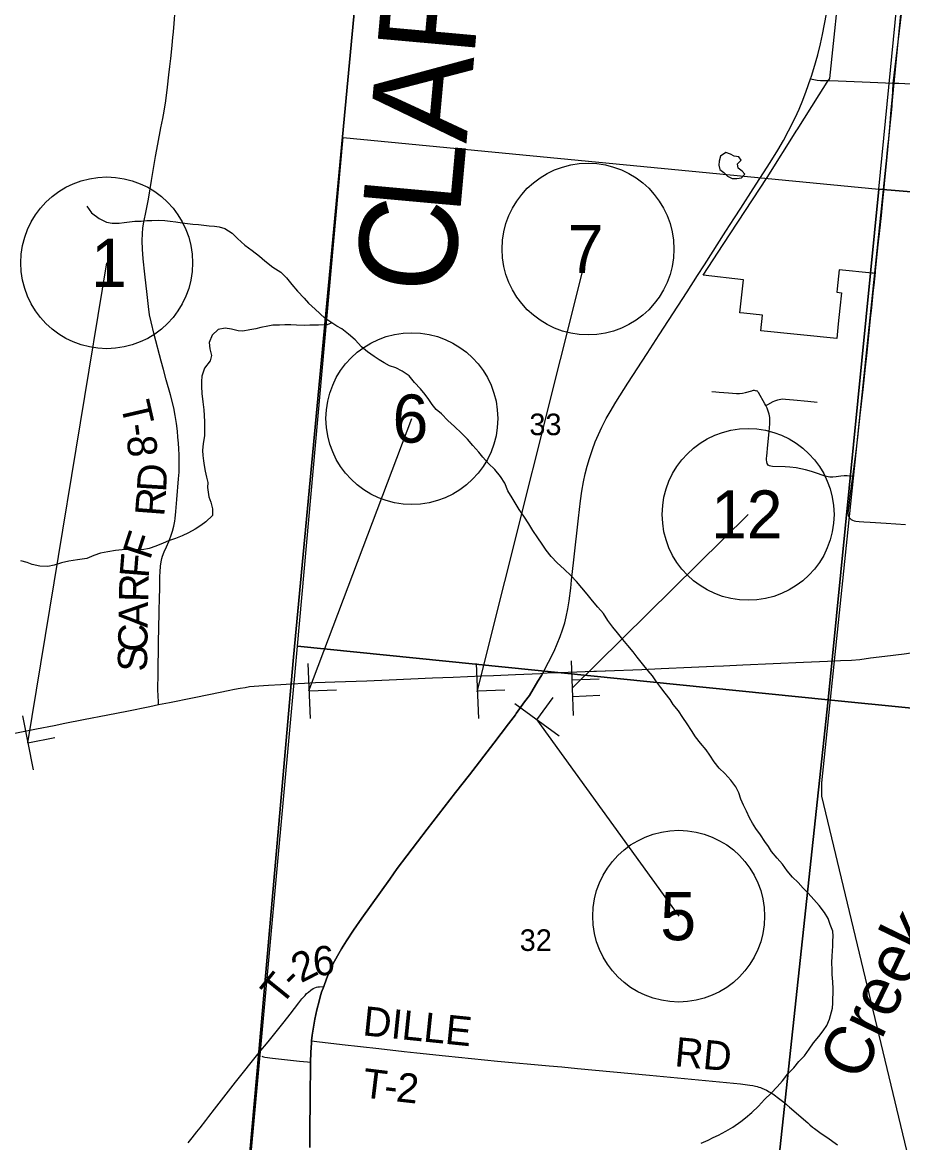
# Model space of a CAD drawing. Extents: x 0 to 1134, y 0 to 440.
# Drawn here: x 170.5 to 221.8, y 178.7 to 243.9 of the extents above; entities that cross this region are included whole.
import ezdxf

# ---------------------------------------------------------------- set-up
doc = ezdxf.new("R2010")
doc.units = 0
for name, color, linetype in [('Default', 7, 'Continuous'), ('GM_X_Corporation', 7, 'Continuous'), ('GM_X_County_Road', 7, 'Continuous'), ('GM_X_County_Text', 7, 'Continuous'), ('GM_X_Minor_Lake', 7, 'Continuous'), ('GM_X_Minor_River', 7, 'Continuous'), ('GM_X_Minor_River_Text', 7, 'Continuous'), ('GM_X_Rail_Line', 7, 'Continuous'), ('GM_X_Section', 7, 'Continuous'), ('GM_X_Section_Text', 7, 'Continuous'), ('GM_X_State_Route', 7, 'Continuous'), ('GM_X_Township', 7, 'Continuous'), ('GM_X_Township_Road', 7, 'Continuous'), ('GM_X_Township_Road_Text', 7, 'Continuous'), ('GM_X_Unincorporated', 7, 'Continuous'), ('GM_X_US_Route', 7, 'Continuous'), ('SH_Cut_Line', 7, 'Continuous'), ('SH_Data', 7, 'Continuous'), ('SH_Masking', 7, 'Continuous'), ('SH_Text', 7, 'Continuous'), ('SN_P_Signs', 7, 'Continuous')]:
    doc.layers.add(name, color=color, linetype=linetype)

msp = doc.modelspace()

# ---------------------------------------------------------------- linework, layer by layer
at = {"layer": 'Default'}
for points in [[(200.815, 206.002), (200.733, 205.872), (200.52, 205.535), (200.03, 204.71), (199.749, 204.342), (199.269, 203.653), (199.215, 203.58)], [(199.215, 203.58), (198.813, 203.047), (197.966, 201.933), (196.536, 200.092), (195.733, 199.063), (194.084, 196.923), (193.512, 196.186), (192.889, 195.373), (192.333, 194.625), (191.901, 194.018), (190.283, 191.737), (189.8, 191.052), (189.387, 190.432), (189.09, 189.959), (188.859, 189.555), (188.599, 189.061), (188.402, 188.641), (188.223, 188.212), (188.058, 187.769)], [(188.058, 187.769), (187.931, 187.426), (187.854, 187.163), (187.789, 186.905), (187.665, 186.402), (187.544, 185.858), (187.459, 185.401), (187.392, 184.941), (187.356, 184.594), (187.344, 184.479), (187.307, 183.922), (187.288, 183.358), (187.282, 183.177), (187.271, 181.405), (187.252, 179.164), (187.246, 178.384)]]:
    msp.add_lwpolyline(points, dxfattribs=at)
at = {"layer": 'GM_X_Corporation'}
msp.add_lwpolyline([(221.712, 245.16), (221.266, 240.546), (221.261, 240.49), (221.25, 240.376), (220.795, 235.665), (220.645, 234.116), (220.502, 232.653), (220.446, 232.118), (220.389, 231.606), (220.34, 231.115), (220.225, 230.024), (220.146, 229.272), (220.033, 229.283), (219.976, 229.289), (218.054, 229.482), (217.939, 228.38), (217.919, 228.182), (218.199, 228.154), (218.105, 227.247), (218.011, 226.34), (217.923, 225.492), (213.503, 225.935), (213.598, 226.848), (212.517, 226.956), (212.273, 226.98), (212.496, 228.905), (210.148, 229.177), (211.305, 230.962), (213.863, 234.863), (215.604, 237.62), (215.617, 237.642), (216.906, 239.682), (217.364, 240.407), (217.517, 240.629), (218.198, 247.134)], dxfattribs=at)
at = {"layer": 'GM_X_County_Road'}
msp.add_lwpolyline([(180.161, 178.664), (180.397, 178.952), (180.677, 179.304), (180.861, 179.537), (181.19, 179.962), (181.367, 180.19), (181.7, 180.624), (182.931, 182.191), (184.298, 183.92)], dxfattribs=at)
at = {"layer": 'GM_X_Minor_Lake'}
for points in [[(211.457, 236.309), (211.147, 236.096), (211.087, 235.812), (211.061, 235.573), (211.115, 235.333), (211.351, 235.148), (211.565, 234.94), (211.825, 234.811), (211.999, 234.809)], [(211.999, 234.809), (212.109, 234.808), (212.371, 234.85), (212.579, 235.064), (212.422, 235.237), (212.174, 235.411), (212.154, 235.65), (212.35, 235.864), (212.216, 236.06), (211.955, 236.097), (211.729, 236.214), (211.457, 236.309)]]:
    msp.add_lwpolyline(points, dxfattribs=at)
at = {"layer": 'GM_X_Minor_River'}
for points in [[(174.271, 233.192), (174.536, 232.808), (174.984, 232.466), (175.412, 232.262), (175.742, 232.197), (176.153, 232.198), (176.451, 232.236), (176.76, 232.274), (177.058, 232.312), (177.435, 232.326), (177.755, 232.352), (178.052, 232.367), (178.463, 232.368), (178.805, 232.36), (179.124, 232.318), (179.443, 232.276), (179.829, 232.22), (180.125, 232.179), (180.433, 232.148), (180.763, 232.117), (181.401, 232.056), (181.697, 232.025), (181.981, 231.984), (182.31, 231.896), (182.725, 231.623), (183.049, 231.319), (183.461, 230.921), (183.887, 230.613), (184.313, 230.283), (184.626, 230.013), (185.107, 229.647), (185.568, 229.351), (185.902, 229.023), (186.212, 228.639), (186.533, 228.243), (186.922, 227.834), (187.166, 227.543), (187.557, 227.191), (188.129, 226.668)], [(188.094, 226.278), (187.755, 226.257), (187.248, 226.263), (186.917, 226.249), (186.483, 226.259), (186.141, 226.279), (185.799, 226.288), (185.49, 226.273), (185.102, 226.26), (184.804, 226.21), (184.402, 226.129), (184.115, 226.056), (183.759, 225.985), (183.358, 225.915), (183.073, 225.934), (182.687, 226.023), (182.324, 226.089), (181.911, 226.02), (181.56, 225.686), (181.401, 225.257), (181.437, 224.891), (181.519, 224.501), (181.454, 224.183), (181.124, 223.769), (180.975, 223.305), (180.956, 222.986), (180.937, 222.702), (180.972, 222.279), (181.029, 221.81), (181.074, 221.33), (181.1, 221.01), (181.114, 220.644), (181.126, 220.233), (181.116, 219.823), (181.048, 219.38), (181.014, 218.959), (181.03, 218.673), (181.057, 218.376), (181.095, 218.09), (181.167, 217.769), (181.238, 217.413), (181.31, 217.104), (181.303, 216.819), (181.369, 216.269), (181.499, 215.97), (181.592, 215.58), (181.582, 215.181), (181.207, 214.814), (180.917, 214.604), (180.58, 214.384), (180.198, 214.177), (179.817, 214.004), (179.425, 213.854), (179.022, 213.716), (178.722, 213.575), (178.295, 213.404), (177.892, 213.254), (177.491, 213.195), (177.091, 213.205), (176.68, 213.204), (176.326, 213.19), (175.948, 213.143), (175.501, 213.074), (175.065, 212.982), (174.674, 212.855), (174.27, 212.683), (173.72, 212.594), (173.227, 212.526), (172.791, 212.423), (172.377, 212.297), (172.009, 212.215), (171.53, 212.238), (171.099, 212.34), (170.794, 212.45), (170.431, 212.551)], [(188.534, 226.396), (188.266, 226.287), (188.094, 226.278)], [(208.716, 203.811), (208.402, 204.191), (208.235, 204.478), (207.944, 204.846), (207.675, 205.168), (207.395, 205.559), (207.194, 205.846), (206.947, 206.146), (206.623, 206.548), (206.309, 206.94), (206.063, 207.25), (205.771, 207.607), (205.469, 207.975), (205.166, 208.355), (204.897, 208.689), (204.595, 209.08), (204.338, 209.47), (204.013, 209.839), (203.699, 210.207), (203.397, 210.61), (203.083, 210.967), (202.781, 211.347), (202.455, 211.681), (202.05, 212.051), (201.657, 212.432), (201.297, 212.789), (201.017, 213.157), (200.783, 213.513), (200.526, 213.893), (200.236, 214.306), (200.002, 214.697), (199.711, 215.145), (199.443, 215.535), (199.265, 215.834), (199.02, 216.213), (198.786, 216.626), (198.598, 217.061), (198.353, 217.463), (198.017, 217.866), (197.657, 218.212), (197.32, 218.581), (197.085, 218.88), (196.749, 219.26), (196.435, 219.629), (196.075, 219.987), (195.682, 220.356), (195.288, 220.714), (194.917, 221.095), (194.602, 221.361), (194.367, 221.649), (194.177, 221.936), (193.965, 222.235), (193.696, 222.558), (193.348, 222.927), (193.034, 223.307), (192.628, 223.585), (192.255, 223.784), (191.893, 223.902), (191.588, 224.066), (191.294, 224.24), (191.001, 224.438), (190.618, 224.716), (190.257, 225.006), (189.898, 225.409), (189.504, 225.745), (189.11, 226.046), (188.816, 226.209), (188.467, 226.442), (188.129, 226.668)], [(210.028, 178.651), (210.44, 178.817), (210.726, 178.973), (211.046, 179.117), (211.459, 179.351), (211.871, 179.585), (212.33, 179.898), (212.617, 180.11), (212.974, 180.425), (213.365, 180.795), (213.723, 181.19), (214.114, 181.56), (214.449, 181.932), (214.76, 182.281), (215.084, 182.675), (215.43, 183.035), (215.719, 183.396), (216.041, 183.734), (216.308, 184.118), (216.574, 184.49), (216.886, 184.85), (217.14, 185.189), (217.349, 185.494), (217.501, 185.867), (217.668, 186.503), (217.695, 186.799), (217.705, 187.63), (217.688, 188.04), (217.648, 188.473), (217.651, 188.758), (217.645, 189.145), (217.661, 189.543), (217.665, 189.828), (217.691, 190.124), (217.695, 190.408), (217.71, 190.704), (217.702, 190.989), (217.547, 191.367), (217.415, 191.721), (217.215, 192.077), (216.89, 192.48), (216.587, 192.825), (216.262, 193.205), (215.97, 193.482), (215.667, 193.827), (215.352, 194.127), (215.038, 194.507), (214.758, 194.887), (214.444, 195.232), (214.131, 195.623), (213.952, 195.91), (213.74, 196.198), (213.483, 196.588), (213.215, 196.967), (213.014, 197.277), (212.847, 197.587), (212.67, 197.965), (212.492, 198.32), (212.348, 198.664), (212.217, 199.03), (212.05, 199.385), (211.748, 199.776), (211.412, 200.156), (211.074, 200.467), (210.783, 200.847), (210.526, 201.237), (210.325, 201.536), (209.989, 201.928), (209.709, 202.296), (209.475, 202.663), (209.207, 203.065), (208.961, 203.432), (208.716, 203.811)]]:
    msp.add_lwpolyline(points, dxfattribs=at)
at = {"layer": 'GM_X_Rail_Line'}
msp.add_lwpolyline([(221.797, 245.364), (221.181, 240.333), (221.128, 239.013), (217.027, 199.63), (217.027, 198.85), (222.212, 177.253), (223.614, 172.593), (224.567, 169.474), (226.214, 167.135), (226.756, 165.662), (226.412, 163.551), (226.185, 162.05), (226.353, 159.693), (226.495, 157.362), (232.797, 143.924), (233.602, 142.873), (234.295, 142.479), (235.537, 142.526)], dxfattribs=at)
at = {"layer": 'GM_X_Section'}
for points in [[(223.339, 264.489), (253.511, 261.728), (250.366, 231.722), (220.371, 234.173)], [(189.177, 236.996), (189.193, 237.189), (220.371, 234.173), (217.414, 204.459), (186.532, 207.586)], [(220.371, 234.173), (250.366, 231.722), (247.411, 201.474), (217.414, 204.459)], [(186.532, 207.586), (217.414, 204.459), (214.176, 174.272), (183.741, 176.98), (186.512, 207.369)], [(217.414, 204.459), (247.411, 201.474), (244.499, 171.089), (214.176, 174.272)]]:
    msp.add_lwpolyline(points, close=True, dxfattribs=at)
at = {"layer": 'GM_X_State_Route'}
msp.add_line((202.49, 211.423), (202.619, 212.613), dxfattribs=at)
for points in [[(202.619, 212.613), (202.881, 215.023), (202.999, 216.042), (203.078, 216.596), (203.175, 217.148), (203.274, 217.604), (203.389, 218.056), (203.522, 218.504), (203.7, 219.035), (203.866, 219.471), (204.051, 219.9), (204.249, 220.323), (204.504, 220.822), (204.732, 221.229), (205.069, 221.788), (205.771, 222.888), (206.886, 224.608), (207.59, 225.707), (209.212, 228.208), (209.814, 229.15), (210.221, 229.786), (211.473, 231.739), (211.977, 232.514), (212.342, 233.081), (213.062, 234.21), (214.055, 235.728), (214.489, 236.445), (214.813, 237.01), (215.119, 237.585), (215.492, 238.335), (215.726, 238.842), (215.942, 239.356), (216.139, 239.879), (216.397, 240.597), (216.454, 240.755), (216.593, 241.198), (216.818, 242.005), (216.978, 242.637), (217.098, 243.182), (217.791, 246.817)], [(201.964, 208.519), (201.984, 208.578), (202.09, 208.934), (202.18, 209.294), (202.272, 209.75), (202.345, 210.209), (202.438, 210.947), (202.49, 211.423)], [(200.815, 206.002), (201.469, 207.284), (201.658, 207.708), (201.831, 208.139), (201.964, 208.519)], [(199.215, 203.58), (199.269, 203.653), (199.749, 204.342), (200.03, 204.71), (200.52, 205.535), (200.733, 205.872), (200.815, 206.002)], [(188.058, 187.769), (188.223, 188.212), (188.402, 188.641), (188.599, 189.061), (188.859, 189.555), (189.09, 189.959), (189.387, 190.432), (189.8, 191.052), (190.283, 191.737), (191.901, 194.018), (192.333, 194.625), (192.889, 195.373), (193.512, 196.186), (194.084, 196.923), (195.733, 199.063), (196.536, 200.092), (197.966, 201.933), (198.813, 203.047), (199.215, 203.58)], [(187.246, 178.384), (187.252, 179.164), (187.271, 181.405), (187.282, 183.177), (187.288, 183.358), (187.307, 183.922), (187.344, 184.479), (187.356, 184.594), (187.392, 184.941), (187.459, 185.401), (187.544, 185.858), (187.665, 186.402), (187.789, 186.905), (187.854, 187.163), (187.931, 187.426), (188.058, 187.769)]]:
    msp.add_lwpolyline(points, dxfattribs=at)
at = {"layer": 'GM_X_Township'}
msp.add_lwpolyline([(175.597, 86.381), (176.426, 95.74), (178.274, 114.839), (178.401, 116.166), (178.429, 116.408), (178.473, 116.876), (178.666, 119.298), (180.65, 140.913), (180.952, 146.735), (184.291, 183.936), (184.337, 184.605), (186.171, 205.401), (186.299, 206.946), (191.505, 262.177)], dxfattribs=at)
at = {"layer": 'GM_X_Township_Road'}
for points in [[(178.441, 204.174), (178.435, 204.358), (178.424, 204.671), (178.412, 205.064), (178.424, 205.994), (178.451, 207.782), (178.478, 209.516), (178.508, 210.482), (178.514, 210.82), (178.519, 211.098), (178.528, 211.637), (178.537, 211.897), (178.566, 212.229), (178.604, 212.485), (178.646, 212.683), (178.685, 212.823), (178.779, 213.063), (178.905, 213.352), (179.047, 213.678), (179.164, 213.973), (179.262, 214.275), (179.335, 214.565), (179.394, 214.859), (179.417, 215.007), (179.462, 215.416), (179.518, 216.122), (179.609, 217.312), (179.639, 217.699), (179.656, 218.007), (179.656, 218.282), (179.651, 218.489), (179.651, 218.725), (179.628, 219.072), (179.605, 219.395), (179.578, 219.75), (179.544, 220.097), (179.496, 220.545), (179.422, 221.006), (179.336, 221.446), (179.141, 222.205), (178.898, 223.086), (178.732, 223.678), (178.602, 224.164), (178.188, 225.731), (178.01, 226.453), (177.929, 226.873), (177.859, 227.351), (177.775, 228.054), (177.642, 229.24), (177.551, 230.129), (177.514, 230.686), (177.5, 231.169), (177.513, 231.596), (177.54, 231.91), (177.58, 232.166), (177.75, 233.025), (177.857, 233.593), (178.043, 234.677), (178.274, 236.093), (178.398, 236.81), (178.572, 237.762), (178.693, 238.287), (178.771, 238.718), (178.872, 239.317), (178.973, 240.113), (179.051, 240.83), (179.107, 241.329), (179.152, 241.788), (179.191, 242.158), (179.236, 242.573), (179.281, 243.01), (179.315, 243.335), (179.354, 243.835), (179.421, 244.596)], [(216.397, 240.597), (216.693, 240.549), (216.787, 240.534), (216.974, 240.517), (217.439, 240.501), (217.498, 240.499)], [(217.498, 240.499), (217.998, 240.484), (219.859, 240.42), (221.21, 240.362)], [(220.178, 229.399), (220.241, 229.989), (220.361, 231.193), (220.441, 231.933), (220.499, 232.489), (220.564, 233.138), (220.676, 234.249), (220.727, 234.806), (220.806, 235.64), (220.902, 236.661), (220.945, 237.124), (221.003, 237.773), (221.098, 238.794), (221.168, 239.556), (221.192, 239.9), (221.203, 240.189), (221.21, 240.362)], [(221.21, 240.362), (221.534, 240.348), (222.556, 240.295)], [(218.863, 217.451), (218.922, 217.884), (219.056, 218.901), (219.146, 219.735), (219.292, 221.031), (219.455, 222.513), (219.598, 223.811), (219.668, 224.5), (219.786, 225.635), (219.89, 226.654), (219.961, 227.302), (220.05, 228.136), (220.096, 228.599), (220.172, 229.34), (220.178, 229.399)], [(210.659, 222.395), (210.883, 222.388), (211.076, 222.373), (211.622, 222.319), (212.078, 222.278), (212.261, 222.279), (212.442, 222.301), (212.62, 222.342), (212.97, 222.449), (213.023, 222.463), (213.069, 222.473), (213.11, 222.473), (213.164, 222.466), (213.264, 222.444)], [(213.789, 221.586), (213.739, 221.686), (213.365, 222.339), (213.337, 222.383), (213.303, 222.417), (213.264, 222.444)], [(213.789, 221.586), (213.902, 221.648), (214.227, 221.825), (214.311, 221.863), (214.486, 221.923), (214.576, 221.944), (214.668, 221.959), (214.76, 221.967), (214.945, 221.963), (215.406, 221.925), (216.235, 221.837), (216.788, 221.783)], [(218.863, 217.451), (218.712, 217.468), (218.528, 217.489), (218.344, 217.488), (218.16, 217.47), (217.886, 217.433), (217.701, 217.42), (217.516, 217.423), (217.425, 217.432), (217.334, 217.448), (217.244, 217.47), (217.07, 217.53), (216.811, 217.629), (216.46, 217.745), (216.104, 217.846), (215.834, 217.906), (215.561, 217.953), (215.194, 217.998), (214.918, 218.019), (214.18, 218.039), (214.091, 218.052), (214.012, 218.073), (213.937, 218.121), (213.88, 218.221), (213.853, 218.317), (213.84, 218.418), (213.836, 218.514), (213.843, 218.642), (213.906, 219.306), (213.988, 220.053), (214.029, 220.521), (214.036, 220.709), (214.027, 220.897), (214.013, 220.99), (213.994, 221.082), (213.938, 221.261), (213.866, 221.434), (213.789, 221.586)], [(221.915, 214.638), (220.799, 214.718), (219.87, 214.779), (219.498, 214.801), (219.219, 214.819), (219.036, 214.841), (218.948, 214.86), (218.864, 214.889), (218.786, 214.93), (218.719, 214.985), (218.665, 215.052), (218.626, 215.13), (218.603, 215.215), (218.594, 215.303), (218.604, 215.486), (218.639, 215.761), (218.707, 216.315), (218.863, 217.451)], [(184.298, 183.92), (184.824, 184.553), (185.756, 185.71), (186.11, 186.15), (186.614, 186.816), (186.792, 187.038), (186.972, 187.248), (187.067, 187.349), (187.165, 187.441), (187.316, 187.559), (187.449, 187.651), (187.541, 187.695), (187.635, 187.734), (187.724, 187.747), (187.807, 187.752), (188.058, 187.769)], [(187.356, 184.594), (187.651, 184.56), (189.134, 184.391), (191.265, 184.149), (192.747, 183.983), (193.487, 183.903), (195.156, 183.73), (198.182, 183.425), (201.175, 183.149), (201.914, 183.087), (202.841, 182.996), (207.019, 182.607), (212.31, 182.101), (212.862, 182.029), (213.033, 181.997), (213.193, 181.961), (213.28, 181.938), (213.377, 181.91), (213.475, 181.876), (213.566, 181.842), (213.696, 181.786), (213.829, 181.726), (213.994, 181.636), (214.137, 181.55), (214.285, 181.45), (214.529, 181.273), (214.836, 181.032), (215.18, 180.747), (216.231, 179.824), (216.36, 179.71), (216.519, 179.577), (216.619, 179.496), (216.787, 179.373), (217.013, 179.213), (217.353, 178.986), (217.958, 178.551)], [(184.459, 183.71), (184.506, 183.688), (184.564, 183.67), (184.625, 183.659), (185.076, 183.59), (186.649, 183.422), (187.11, 183.376), (187.288, 183.358)]]:
    msp.add_lwpolyline(points, dxfattribs=at)
at = {"layer": 'GM_X_Unincorporated'}
msp.add_lwpolyline([(131, 333.183), (131, 151.301), (157.18, 148.882), (180.952, 146.735), (184.291, 183.936), (184.337, 184.605), (186.171, 205.401), (186.299, 206.946), (191.505, 262.177)], dxfattribs=at)
at = {"layer": 'GM_X_US_Route'}
for points in [[(210.762, 206.414), (211.333, 206.437), (212.448, 206.485), (214.226, 206.566), (215.99, 206.65), (217.387, 206.701), (218.132, 206.735), (218.784, 206.767), (219.256, 206.809), (219.892, 206.89), (220.729, 206.992), (221.838, 207.139), (222.485, 207.224), (223.778, 207.4), (224.703, 207.513), (224.929, 207.543), (225.813, 207.657), (229.049, 208.073), (230.524, 208.26), (231.453, 208.377), (232.378, 208.497), (232.868, 208.555)], [(200.815, 206.002), (201.062, 206.017), (202.298, 206.065), (203.789, 206.125), (203.937, 206.13)], [(203.937, 206.13), (204.441, 206.146), (204.47, 206.147)], [(204.47, 206.147), (206.582, 206.226), (207.701, 206.279), (209.47, 206.361), (210.762, 206.414)], [(186.178, 205.385), (186.932, 205.424), (187.583, 205.455), (188.701, 205.496), (190.564, 205.567), (191.868, 205.618)], [(191.868, 205.618), (194.384, 205.726), (195.594, 205.775), (197.271, 205.844), (197.933, 205.873)], [(197.933, 205.873), (199.227, 205.929), (200.678, 205.996), (200.815, 206.002)], [(170.074, 202.516), (171.334, 202.758), (172.379, 202.963), (173, 203.089), (174.079, 203.3), (175.487, 203.58), (176.602, 203.8), (177.948, 204.074), (178.441, 204.174), (179.093, 204.306), (180.424, 204.573), (181.479, 204.792), (182.502, 205.002), (182.86, 205.071), (183.19, 205.13), (183.493, 205.179), (183.75, 205.221), (184.009, 205.253), (184.282, 205.278), (184.549, 205.295), (184.84, 205.31), (185.572, 205.352), (186.178, 205.385)]]:
    msp.add_lwpolyline(points, dxfattribs=at)
at = {"layer": 'SH_Cut_Line'}
for points in [[(131, 425.107), (131, 151.301), (157.18, 148.882), (180.952, 146.735), (184.291, 183.936), (184.337, 184.605), (186.171, 205.401), (186.299, 206.946), (191.505, 262.177)], [(191.505, 262.177), (186.299, 206.946), (186.171, 205.401), (184.337, 184.605), (184.291, 183.936), (180.952, 146.735), (180.65, 140.913), (178.666, 119.298), (178.473, 116.876), (178.429, 116.408), (178.401, 116.166), (178.274, 114.839), (176.426, 95.74), (175.597, 86.381), (203.056, 83.725), (223.396, 81.589), (267.348, 77.44), (270.427, 77.153), (270.873, 77.107), (271.49, 77.048), (271.82, 77.017), (277.938, 76.439), (282.056, 76.051), (335.783, 70.994)]]:
    msp.add_lwpolyline(points, dxfattribs=at)
at = {"layer": 'SH_Data'}
for p, q in [((197.001, 204.91), (203.445, 230.697)), ((170.841, 201.954), (175.43, 229.894)), ((187.198, 204.974), (193.191, 220.828)), ((202.517, 205.123), (212.764, 215.246)), ((200.471, 203.295), (208.722, 191.858))]:
    msp.add_line(p, q, dxfattribs=at)
at = {"layer": 'SH_Masking'}
for centre in [(203.445, 230.697), (175.43, 229.894), (193.191, 220.828), (212.764, 215.246), (208.722, 191.858)]:
    msp.add_circle(centre, 5, dxfattribs=at)
at = {"layer": 'SH_Text'}
for centre in [(203.445, 230.697), (175.43, 229.894), (193.191, 220.828), (212.764, 215.246), (208.722, 191.858)]:
    msp.add_circle(centre, 5, dxfattribs=at)
at = {"layer": 'SN_P_Signs'}
for p, q in [((202.454, 206.733), (202.579, 203.536)), ((187.128, 206.573), (187.267, 203.376)), ((196.929, 206.573), (197.068, 203.376)), ((202.498, 205.614), (204.097, 205.676)), ((187.198, 204.974), (188.796, 205.044)), ((196.998, 204.974), (198.597, 205.044)), ((202.516, 205.134), (202.516, 205.134)), ((202.516, 205.134), (202.516, 205.134)), ((199.179, 204.239), (201.763, 202.351)), ((200.471, 203.295), (201.415, 204.587)), ((202.535, 204.655), (204.134, 204.717)), ((170.527, 203.523), (171.155, 200.385)), ((170.841, 201.954), (172.41, 202.268))]:
    msp.add_line(p, q, dxfattribs=at)

# ---------------------------------------------------------------- texts
at = {"layer": 'GM_X_County_Text'}
for s, rotation, p in [('R', 84.86057, (196.815, 241.812)), ('A', 84.83978, (196.364, 236.815)), ('L', 84.82957, (195.981, 232.59)), ('C', 84.82705, (195.564, 227.976))]:
    msp.add_text(s, height=5.682, rotation=rotation, dxfattribs=at).set_placement(p)
at = {"layer": 'GM_X_Minor_River_Text'}
msp.add_text('Creek', height=2.8402, rotation=64.19184, dxfattribs=at).set_placement((219.325, 182.147))
at = {"layer": 'GM_X_Section_Text'}
for s, p in [('33', (200.032, 219.861)), ('32', (199.469, 189.836))]:
    msp.add_text(s, height=1.2557, rotation=0.00001, dxfattribs=at).set_placement(p)
at = {"layer": 'GM_X_Township_Road_Text'}
for s, height, rotation, p in [('T', 1.705, 283.03735, (176.226, 221.656)), ('-', 1.705, 277.46827, (176.506, 220.457)), ('8', 1.705, 274.84555, (176.595, 219.784)), ('D', 1.705, 86.57371, (178.879, 216.52)), ('R', 1.705, 85.69872, (178.772, 215.097)), ('F', 1.705, 71.74159, (177.942, 212.55)), ('F', 1.705, 85.30501, (177.869, 211.508)), ('R', 1.705, 88.75094, (177.84, 210.136)), ('A', 1.705, 89.00548, (177.814, 208.638)), ('C', 1.705, 89.00469, (177.79, 207.238)), ('S', 1.705, 89.00691, (177.77, 206.088)), ('2', 1.705, 27.27228, (186.736, 187.942)), ('6', 1.705, 4.53207, (187.491, 188.371)), ('T', 1.705, 51.10735, (185.589, 186.58)), ('-', 1.705, 44.89656, (186.356, 187.534)), ('DILLE', 1.7045, 354.12575, (190.286, 184.929)), ('RD', 1.7045, 354.58319, (208.443, 183.131)), ('T', 1.705, 353.06821, (190.25, 181.322)), ('2', 1.705, 353.68182, (192.23, 181.083)), ('-', 1.705, 353.15605, (191.518, 181.168))]:
    msp.add_text(s, height=height, rotation=rotation, dxfattribs=at).set_placement(p)
at = {"layer": 'SH_Text'}
for s, p in [('7', (202.263, 229.297)), ('1', (174.514, 228.494)), ('6', (192.067, 219.428)), ('12', (210.602, 213.846)), ('5', (207.652, 190.458))]:
    msp.add_text(s, height=2.8, dxfattribs=at).set_placement(p)

doc.saveas('drawing.dxf')
